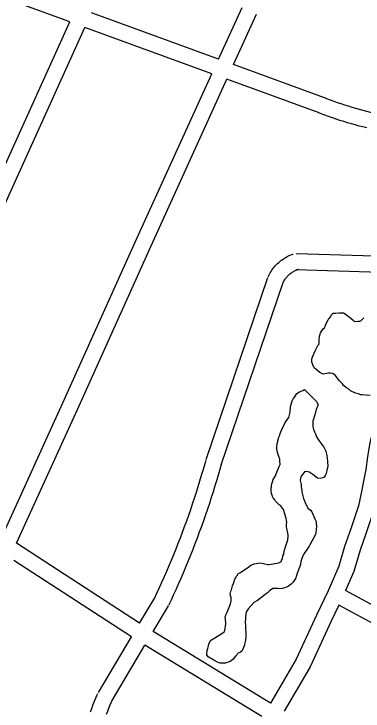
# Model space of a CAD drawing. Extents: x 3677843 to 3715951, y 511991 to 537744.
# Drawn here: x 3699479 to 3700134, y 521820 to 523129 of the extents above; entities that cross this region are included whole.
import ezdxf

# ---------------------------------------------------------------- set-up
doc = ezdxf.new("R2010")
doc.units = 0
doc.layers.add('V-ROAD-CNTR', color=7, linetype='Continuous')
doc.layers.add('V-SITE-VEGE', color=7, linetype='Continuous')

msp = doc.modelspace()

# ---------------------------------------------------------------- linework, layer by layer
at = {"layer": 'V-ROAD-CNTR'}
for points in [[(3699583.7, 523113.9), (3699377.3, 523189.3)], [(3699862.6, 523044), (3699906.8, 523141.1)], [(3699862.6, 523044), (3699624.4, 523131)], [(3699890.8, 523033.7), (3699934.1, 523128.7)], [(3699317.8, 522527.2), (3699583.7, 523113.9)], [(3699241.8, 522286.6), (3699611.9, 523103.6)], [(3699850.1, 523016.6), (3699611.9, 523103.6)], [(3700061.8, 522971.3), (3699890.8, 523033.7)], [(3699708.6, 522705.9), (3699850.1, 523016.6)], [(3699735.9, 522693.5), (3699878.4, 523006.3)], [(3700051.5, 522943.1), (3699878.4, 523006.3)], [(3700195.6, 522934.4), (3700183.2, 522936.6), (3700176.1, 522937.9), (3700169.1, 522939.3), (3700162.1, 522940.8), (3700155.1, 522942.4), (3700148.1, 522944), (3700141.2, 522945.7), (3700134.3, 522947.5), (3700127.3, 522949.4), (3700120.4, 522951.4), (3700113.6, 522953.4), (3700106.7, 522955.5), (3700099.9, 522957.6), (3700093.1, 522959.9), (3700086.3, 522962.2), (3700079.5, 522964.6), (3700072.8, 522967.1), (3700066.1, 522969.6), (3700062.1, 522971.2)], [(3700141.1, 522914.9), (3700133.8, 522916.7), (3700126.6, 522918.5), (3700119.3, 522920.5), (3700112.1, 522922.5), (3700104.9, 522924.6), (3700097.8, 522926.8), (3700090.6, 522929.1), (3700083.5, 522931.4), (3700076.4, 522933.9), (3700069.4, 522936.4), (3700062.3, 522938.9), (3700055.3, 522941.6), (3700051.2, 522943.2)], [(3699458.3, 522152.1), (3699570.6, 522399), (3699708.6, 522705.9)], [(3699483.6, 522135.4), (3699598, 522386.6), (3699736, 522693.6)], [(3700008.3, 522679), (3700449.9, 522666.2), (3700447.5, 522504)], [(3699956, 522635.7), (3699957.1, 522638), (3699958.4, 522640.5), (3699959.7, 522642.9), (3699961.2, 522645.3), (3699962.7, 522647.7), (3699964.3, 522649.9), (3699966, 522652.2), (3699967.8, 522654.3), (3699969.6, 522656.4), (3699971.5, 522658.5), (3699973.5, 522660.4), (3699975.6, 522662.3), (3699977.7, 522664.1), (3699979.9, 522665.9), (3699982.1, 522667.5), (3699984.4, 522669.1), (3699986.8, 522670.6), (3699989.2, 522672), (3699991.7, 522673.4), (3699994.2, 522674.6), (3699996.7, 522675.8), (3699999.3, 522676.8), (3700001.9, 522677.8), (3700003, 522678.2)], [(3699983.2, 522623), (3699984, 522624.8), (3699984.8, 522626.3), (3699985.7, 522627.8), (3699986.6, 522629.3), (3699987.5, 522630.8), (3699988.5, 522632.2), (3699989.6, 522633.6), (3699990.7, 522634.9), (3699991.8, 522636.2), (3699993, 522637.5), (3699994.2, 522638.7), (3699995.5, 522639.9), (3699996.8, 522641), (3699998.2, 522642.1), (3699999.6, 522643.1), (3700001, 522644.1), (3700002.5, 522645), (3700004, 522645.9), (3700005.5, 522646.8), (3700007.1, 522647.5), (3700008.6, 522648.2), (3700010.2, 522648.9), (3700011.9, 522649.5), (3700012.8, 522649.8)], [(3700007.5, 522649), (3700166.7, 522644.4)], [(3699839.4, 522292.3), (3699955.4, 522634.2)], [(3699867.8, 522282.6), (3699983.8, 522624.5)], [(3700417.5, 522504.7), (3700413.7, 522388.8), (3700404, 522051.3), (3700401, 521999.1), (3700396.1, 521977), (3700389.6, 521958.9), (3700379.1, 521945.6), (3700373.3, 521941.9), (3700365.4, 521938.9), (3700347.5, 521936), (3700334.1, 521935.9), (3700321.7, 521938.6), (3700307.2, 521943.1), (3700290.5, 521949.8), (3700264.8, 521958.5), (3700177.3, 522005.4), (3700101.3, 522046.6)], [(3700161.9, 522483.1), (3700161.1, 522424.9), (3700157.7, 522398.3), (3700155.7, 522373.1), (3700152.1, 522346.4), (3700147, 522324.3), (3700142.6, 522297.7), (3700139.2, 522273.9), (3700134.3, 522249), (3700131, 522232.3), (3700125.4, 522205.5), (3700111.4, 522164.3), (3700099.3, 522129.4), (3700088.5, 522092.3), (3700068.4, 522046.2), (3700046.4, 522000.4), (3700008.4, 521917.5), (3699960, 521835.3)], [(3700191.9, 522482.7), (3700191.1, 522422.7), (3700187.5, 522395.2), (3700185.5, 522369.9), (3700181.6, 522341), (3700176.4, 522318.5), (3700172.3, 522293.1), (3700168.8, 522268.9), (3700163.8, 522243.2), (3700160.4, 522226.3), (3700154.4, 522197.6), (3700139.8, 522154.6), (3700127.9, 522120.3), (3700116.7, 522082.1), (3700101.3, 522046.6)], [(3700443.7, 522387.9), (3700443.7, 522387.9), (3700433.9, 522050), (3700430.9, 521995), (3700424.9, 521968.6), (3700416.1, 521944.2), (3700399.5, 521923), (3700386.8, 521914.9), (3700373.2, 521909.7), (3700349.9, 521906), (3700331, 521905.9), (3700314.2, 521909.5), (3700297.1, 521914.8), (3700280.1, 521921.7), (3700252.8, 521930.9), (3700163.1, 521979), (3700088.7, 522019.3)], [(3699742.2, 522031.6), (3699747, 522041.8), (3699751.7, 522052.1), (3699756.4, 522062.3), (3699761, 522072.7), (3699765.5, 522083), (3699769.9, 522093.4), (3699774.3, 522103.8), (3699778.6, 522114.2), (3699782.9, 522124.7), (3699787, 522135.2), (3699791.1, 522145.7), (3699795.1, 522156.3), (3699799, 522166.8), (3699802.9, 522177.4), (3699806.7, 522188.1), (3699810.4, 522198.7), (3699814, 522209.4), (3699817.6, 522220.1), (3699821, 522230.9), (3699824.5, 522241.6), (3699827.8, 522252.4), (3699831, 522263.2), (3699834.2, 522274.1), (3699837.3, 522284.9), (3699839.2, 522291.5)], [(3699769.3, 522018.8), (3699774.2, 522029.1), (3699779, 522039.6), (3699783.8, 522050), (3699788.4, 522060.5), (3699793, 522071.1), (3699797.6, 522081.6), (3699802, 522092.2), (3699806.4, 522102.9), (3699810.7, 522113.5), (3699814.9, 522124.2), (3699819.1, 522135), (3699823.2, 522145.7), (3699827.2, 522156.5), (3699831.1, 522167.3), (3699835, 522178.1), (3699838.7, 522189), (3699842.4, 522199.9), (3699846.1, 522210.8), (3699849.6, 522221.7), (3699853.1, 522232.7), (3699856.5, 522243.7), (3699859.8, 522254.7), (3699863, 522265.7), (3699866.2, 522276.7), (3699868.1, 522283.4)], [(3699714.5, 521985.3), (3699483.6, 522135.4)], [(3699699.2, 521959.5), (3699478.5, 522102.9)], [(3699714.5, 521985.3), (3699742.8, 522032.8)], [(3699740, 521969.5), (3699768.6, 522017.5)], [(3700088.7, 522019.3), (3700073.6, 521987.7), (3700035, 521903.6), (3699986, 521820.3)], [(3699723.5, 521979.5), (3699723.5, 521979.5)], [(3699637, 521855.1), (3699699.2, 521959.5)], [(3699960, 521835.3), (3699740, 521969.5)], [(3699662.7, 521839.8), (3699724.6, 521943.7)], [(3699944.2, 521809.8), (3699724.6, 521943.7)], [(3699622.3, 521819.1), (3699624.5, 521825.2), (3699626.8, 521831.3), (3699629.2, 521837.3), (3699631.7, 521843.3), (3699634.2, 521849.2), (3699636.1, 521853.5)], [(3699652.6, 521814.6), (3699654.8, 521820.3), (3699657, 521826), (3699659.4, 521831.7), (3699661.8, 521837.3), (3699663.6, 521841.4)]]:
    msp.add_lwpolyline(points, dxfattribs=at)
at = {"layer": 'V-SITE-VEGE'}
for points in [[(3700147.4, 522412.7), (3700132.1, 522413.7), (3700129.4, 522414.2), (3700125.6, 522415.8), (3700119.6, 522416.9), (3700110.2, 522421.7), (3700107, 522424.4), (3700103.1, 522427.1), (3700097.6, 522431.5), (3700095.4, 522434.7), (3700089.9, 522440.1), (3700081.7, 522451), (3700079.5, 522452.1), (3700076.8, 522454.2), (3700072.9, 522454.8), (3700069.1, 522454.7), (3700065.3, 522454.2), (3700059.9, 522453), (3700056.6, 522454.1), (3700052.8, 522455.7), (3700045.1, 522462.2), (3700042.3, 522464.4), (3700040.7, 522467.1), (3700037.9, 522475.3), (3700037.9, 522480.2), (3700038.4, 522483.4), (3700043.8, 522496.6), (3700049.1, 522506.4), (3700050.8, 522508.6), (3700051.3, 522511.3), (3700051.3, 522516.3), (3700052.3, 522523.9), (3700053.4, 522527.7), (3700054.4, 522530.5), (3700057.7, 522535.9), (3700059.3, 522538.1), (3700062, 522540.3), (3700063.1, 522542.5), (3700063.6, 522544.7), (3700068.5, 522555.6), (3700070.1, 522557.3), (3700073.3, 522561.1), (3700074.4, 522563.3), (3700078.2, 522567.2), (3700082, 522567.2), (3700088.6, 522567.8), (3700097.3, 522567.8), (3700100.6, 522565.7), (3700104.4, 522563), (3700106.1, 522561.3), (3700111, 522558.1), (3700115.9, 522553.2), (3700118.1, 522551.6), (3700124.7, 522552.2), (3700127.9, 522552.2), (3700130.1, 522552.8), (3700133.4, 522556.6), (3700135.5, 522558.3)], [(3699886.5, 522033), (3699885.3, 522037.4), (3699884.8, 522040.1), (3699885.8, 522045.5), (3699886.9, 522047.7), (3699889, 522055.4), (3699890.6, 522059.8), (3699891.2, 522061.9), (3699893.3, 522068), (3699894.9, 522070.1), (3699896.5, 522073.4), (3699898.2, 522075.6), (3699899.2, 522077.8), (3699903.6, 522080.6), (3699919.3, 522091), (3699923.1, 522094.3), (3699925.3, 522094.9), (3699929.7, 522096.6), (3699941.7, 522098.8), (3699947.1, 522097.2), (3699955.3, 522095.6), (3699957.5, 522095.7), (3699976, 522098.5), (3699980.9, 522101.3), (3699980.9, 522103.4), (3699982.5, 522106.2), (3699983.6, 522111.6), (3699985.2, 522114.9), (3699986.2, 522120.4), (3699988.9, 522130.2), (3699990.5, 522134), (3699992.6, 522141.7), (3699993.1, 522148.8), (3699993.1, 522151), (3699990.3, 522166.2), (3699990.3, 522170), (3699990.8, 522175), (3699990.2, 522177.7), (3699989.7, 522181.5), (3699989.1, 522183.7), (3699986.9, 522190.7), (3699984.6, 522198.4), (3699979.1, 522206), (3699976.4, 522207.6), (3699969.8, 522214.1), (3699968.1, 522216.8), (3699965.4, 522220.6), (3699964.3, 522222.8), (3699963.2, 522226), (3699962.1, 522228.2), (3699961.5, 522233.7), (3699961.5, 522236.9), (3699961.5, 522239.1), (3699962, 522241.3), (3699962, 522243.5), (3699962.5, 522246.8), (3699963.6, 522249), (3699964.6, 522251.7), (3699965.2, 522255), (3699969.5, 522262.1), (3699970.6, 522265.4), (3699972.2, 522268.7), (3699976.5, 522279.6), (3699978.1, 522282.9), (3699978, 522290.5), (3699977.5, 522293.8), (3699976.3, 522296.5), (3699973.6, 522305.8), (3699972.4, 522312.3), (3699972.4, 522316.1), (3699972.9, 522322.7), (3699976.1, 522334.7), (3699977.7, 522338.5), (3699978.2, 522341.2), (3699982.5, 522352.2), (3699985.2, 522356.6), (3699987.9, 522362), (3699994.4, 522371.3), (3699997.1, 522381.2), (3699998.1, 522390.5), (3699998.6, 522393.7), (3700000.7, 522402.5), (3700002.9, 522406.3), (3700006.1, 522410.1), (3700009.4, 522416.7), (3700014.8, 522419.5), (3700020.8, 522422.2), (3700024.1, 522423.9), (3700047.1, 522400.6), (3700047.7, 522398.4), (3700048.8, 522396.2), (3700048.8, 522394.1), (3700046.1, 522386.4), (3700045.6, 522383.1), (3700042.9, 522374.4), (3700040.8, 522368.4), (3700039.7, 522365.1), (3700039.8, 522354.7), (3700040.9, 522348.7), (3700042.6, 522344.4), (3700044.8, 522340.6)], [(3700044.8, 522340.6), (3700046.5, 522335.1), (3700050.9, 522328.1), (3700060.2, 522315.6), (3700062.4, 522311.8), (3700064.1, 522308), (3700065.8, 522299.3), (3700066.9, 522295.5), (3700067.5, 522288.9), (3700067.6, 522279.1), (3700066.5, 522275.3), (3700064.9, 522266.5), (3700062.8, 522262.2), (3700061.1, 522259.4)], [(3700061.1, 522259.4), (3700058.4, 522257.8), (3700053.5, 522256.6), (3700048.6, 522257.7), (3700044.2, 522260.4), (3700039.3, 522264.7), (3700036.5, 522266.3), (3700033.3, 522268.5), (3700027.8, 522270.1), (3700024, 522269.5), (3700017.5, 522260.2), (3700016.4, 522257.5), (3700015.9, 522253.1), (3700017.6, 522245.5), (3700017.6, 522241.1), (3700018.8, 522235.1), (3700018.8, 522231.9), (3700022.1, 522219.3), (3700025.5, 522211.7), (3700030.4, 522201.4), (3700032.6, 522199.2), (3700035.4, 522197.1), (3700037.6, 522194.4), (3700039.8, 522190), (3700043.6, 522181.3), (3700045.9, 522175.9), (3700045.9, 522171.5), (3700046.5, 522167.1), (3700045.5, 522154.6), (3700044.9, 522151.9), (3700034.2, 522132.2), (3700033.1, 522130), (3700022.3, 522114.1), (3700021.2, 522111.9), (3700018.5, 522104.8), (3700017.5, 522101), (3700016.4, 522095.5), (3700015.3, 522091.7), (3700013.7, 522087.3), (3700010, 522078.5), (3700008.4, 522073.1), (3700007.8, 522070.3), (3700003, 522062.1), (3699999.2, 522058.3), (3699994.3, 522055), (3699988.9, 522052.2), (3699982.3, 522050.5), (3699978.5, 522050), (3699974.1, 522050.5), (3699964.9, 522050.4), (3699958.4, 522046), (3699956.2, 522044.4), (3699954.6, 522042.2), (3699947.5, 522037.2), (3699941, 522031.7), (3699935.6, 522027.9), (3699929.1, 522024), (3699918.8, 522012.5), (3699915, 522007), (3699913.9, 522003.7), (3699912.9, 521986.8), (3699913.5, 521982.5), (3699913.7, 521959), (3699913.2, 521953.5), (3699911.6, 521945.9), (3699911.6, 521943.7), (3699907.8, 521935), (3699906.2, 521932.8), (3699904, 521931.1), (3699899.7, 521928.9), (3699894.3, 521923.4), (3699889.4, 521916.8), (3699884.5, 521913.5), (3699879.1, 521911.3), (3699875.8, 521910.2), (3699866, 521910.1), (3699862.2, 521911.2), (3699853.9, 521916.1), (3699843.5, 521922), (3699840.8, 521925.8), (3699840.8, 521928.5), (3699841.3, 521931.8), (3699841.3, 521934), (3699842.4, 521937.8), (3699842.9, 521940.5), (3699844.5, 521946), (3699847.7, 521952.6), (3699849.3, 521954.2), (3699867.3, 521964.7), (3699873.2, 521969.1), (3699874.3, 521971.8), (3699876.4, 521983.8), (3699875.8, 521993.7), (3699875.2, 521997.5), (3699876.3, 522000.2), (3699876.8, 522002.4), (3699879, 522005.7), (3699880.6, 522010.6), (3699885.4, 522021.5), (3699886.5, 522027.5), (3699886.5, 522033)]]:
    msp.add_lwpolyline(points, dxfattribs=at)

doc.saveas('drawing.dxf')
